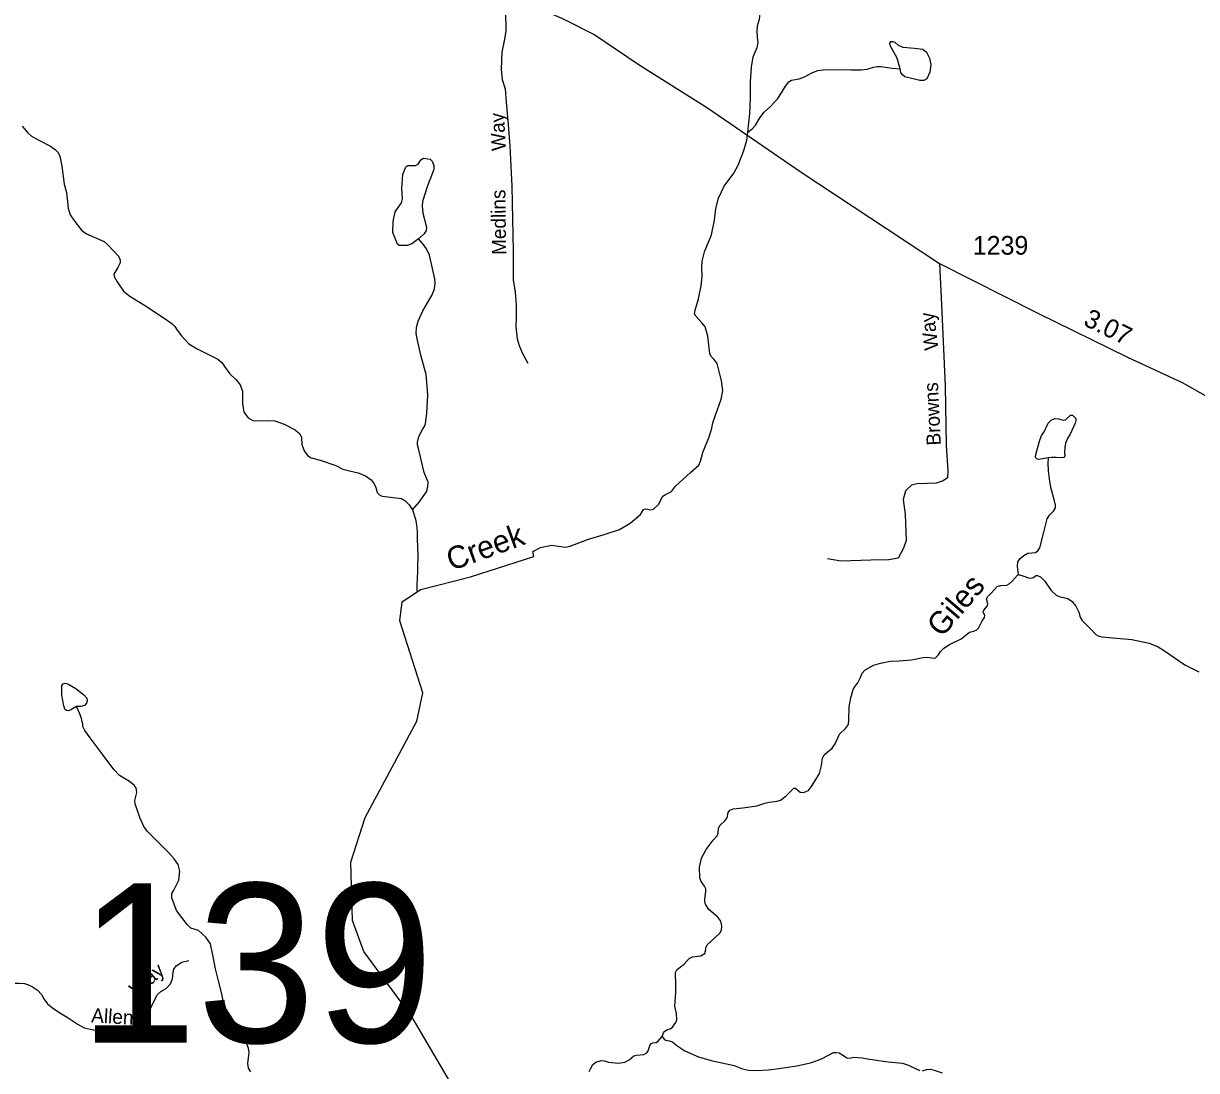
# Model space of a CAD drawing. Extents: x 2126262 to 2293712, y 749403 to 919119.
# Drawn here: x 2194296 to 2202157, y 883288 to 890305 of the extents above; entities that cross this region are included whole.
import ezdxf

# ---------------------------------------------------------------- set-up
doc = ezdxf.new("R2010")
doc.units = 0
for name, color, linetype in [('Exist Hydrographic Creek Single Shore', 7, 'Continuous'), ('Exist Hydrographic Creek Single Shore Label', 7, 'Continuous'), ('Exist Hydrographic Misc Water Feature', 7, 'Continuous'), ('Exist Road Non-System Type 51', 7, 'Continuous'), ('Exist Road Non-System Type 51 Label', 7, 'Continuous'), ('Exist Road Secondary Mileage Hundredths English Label', 7, 'Continuous'), ('Exist Road Secondary Structure Standard Bridge Number Label', 7, 'Continuous'), ('Exist Road Secondary Type 51 Attributed', 7, 'Continuous'), ('Exist Road Secondary Type 51 Number Label', 7, 'Continuous')]:
    doc.layers.add(name, color=color, linetype=linetype)

msp = doc.modelspace()

# ---------------------------------------------------------------- linework, layer by layer
at = {"layer": 'Exist Hydrographic Creek Single Shore'}
for points in [[(2199151.4, 889577), (2199164.6, 889701.5), (2199167.9, 889800.7), (2199169, 889913.7), (2199175.6, 890010.8), (2199185.5, 890080.2), (2199214.2, 890143.1), (2199219.7, 890176.1), (2199216.4, 890212.5), (2199214.1, 890250.4), (2199216.4, 890287.9), (2199229.6, 890333.1), (2199232.9, 890368.4), (2199230.7, 890408.1), (2199226.3, 890445.2), (2199215.2, 890476.1)], [(2196924.3, 886488.5), (2196959.2, 886511.7), (2197292.2, 886596.7), (2197717, 886732.9), (2197709.3, 886766), (2197761.1, 886792.4), (2197834.9, 886807.9), (2197928.5, 886795.7), (2197960.5, 886802.4), (2198075.1, 886847.6), (2198187.5, 886880.6), (2198289.9, 886913.7), (2198361.6, 886955.6), (2198432.1, 887014), (2198451.4, 887046.6), (2198467.9, 887053.2), (2198500.9, 887044.3), (2198518.6, 887049.9), (2198552.7, 887080.7), (2198580.3, 887137), (2198597.9, 887149.1), (2198638.7, 887168.9), (2198665.1, 887203.1), (2198766.5, 887295.7), (2198821.6, 887343.7), (2198833.7, 887371.2), (2198848, 887428.6), (2198891, 887535.5), (2198909.7, 887591.7), (2198915.2, 887628.1), (2198934.7, 887679.4), (2198972.2, 887787.4), (2198982.1, 887845.8), (2198974.4, 887910.9), (2198945.7, 888025.5), (2198924.8, 888052.5), (2198904.9, 888073.5), (2198895, 888092.2), (2198882.9, 888210.2), (2198864.2, 888271.6), (2198844.3, 888295.9), (2198801.4, 888342.2), (2198792.6, 888359.8), (2198798.1, 888383), (2198820.1, 888460.1), (2198837.7, 888547.2), (2198845.4, 888610.6), (2198842.1, 888671.2), (2198844.3, 888710.9), (2198860.9, 888773.4), (2198906, 888889.1), (2198927, 888986.1), (2198935.8, 889065.5), (2198954.5, 889133.8), (2198993.1, 889213.2), (2199057, 889301.9), (2199085.6, 889354.8), (2199124.9, 889452.5), (2199144.8, 889523), (2199151.4, 889577)], [(2200685.9, 886240.4), (2200695.7, 886252.4), (2200720.9, 886300.9), (2200736.2, 886323.9), (2200738.4, 886337.1), (2200728.6, 886362.2), (2200731.8, 886373.2), (2200757, 886401.7), (2200758.1, 886414.8), (2200750.5, 886449.9), (2200758.1, 886465.2), (2200784.4, 886488.2), (2200821.6, 886530.9), (2200846.2, 886539.2), (2200886.7, 886541.4), (2200902, 886549.1), (2200923.9, 886569.9), (2200957.9, 886607.1), (2200964.4, 886611.5)], [(2200964.4, 886611.5), (2201000.6, 886601), (2201032.3, 886590), (2201050.9, 886586.7), (2201065.1, 886591.1), (2201081.5, 886605.3), (2201092.5, 886606.4), (2201111.1, 886596.6), (2201141.7, 886567), (2201184.4, 886505.7), (2201216.2, 886472.8), (2201237, 886464.1), (2201293.9, 886450.9), (2201324.5, 886430.1), (2201347.5, 886400.6), (2201368.3, 886360), (2201377.5, 886325.5), (2201390.6, 886303.6), (2201450.8, 886243.4), (2201483.7, 886210.6), (2201499, 886200.7), (2201523.1, 886195.2), (2201597.5, 886188.7), (2201724.5, 886175.5), (2201840.5, 886152.5), (2201899.6, 886128.4), (2201941.9, 886101.4), (2202079.8, 886006.1), (2202172.9, 885960.1)], [(2197245.5, 883186.8), (2197174.6, 883181.2), (2196896.2, 883652.4), (2196576.4, 884085.5), (2196500.3, 884293.8), (2196489.2, 884684.4), (2196586.2, 884984.2), (2196932.3, 885629.9), (2196972.3, 885819.3), (2196819.3, 886301.4), (2196835.3, 886429.1), (2196924.3, 886488.5)], [(2198576.9, 883516.7), (2198585.3, 883540.3), (2198594.1, 883552.3), (2198611.6, 883563.3), (2198629.1, 883568.7), (2198645.5, 883579.7), (2198668.5, 883609.3), (2198674, 883629), (2198671.8, 883670.6), (2198661.9, 883718.8), (2198663, 883749.4), (2198668.5, 883813), (2198668.5, 883859), (2198665.2, 883945.9), (2198675.1, 883963.4), (2198699.1, 883983.1), (2198723.2, 884001.8), (2198757.1, 884037.9), (2198779, 884051), (2198835.9, 884057.6), (2198862.2, 884071.9), (2198867.7, 884088.3), (2198868.8, 884111.3), (2198877.5, 884129.9), (2198932.3, 884180.3), (2198962.9, 884209.3), (2198974.9, 884229), (2198977.1, 884255.3), (2198970.6, 884289.2), (2198948.7, 884315.5), (2198888.5, 884368.1), (2198868.8, 884397.7), (2198862.2, 884417.4), (2198862.2, 884436), (2198869.9, 884487), (2198869.9, 884505.6), (2198861.1, 884524.3), (2198837, 884554.9), (2198829.4, 884579), (2198827.2, 884651.3), (2198839.2, 884711.5), (2198871, 884769.6), (2198918, 884832), (2198946.1, 884860.8), (2198952.6, 884878.3), (2198953.7, 884912.3), (2198964.7, 884932), (2198999.7, 884962.7), (2199011.7, 884982.4), (2199019.4, 885017.4), (2199030.3, 885032.7), (2199052.2, 885041.5), (2199117.9, 885049.2), (2199210.9, 885061.2), (2199265.6, 885079.8), (2199293, 885087.5), (2199347.7, 885093), (2199368.5, 885099.5), (2199407.9, 885129.1), (2199458.8, 885180.6), (2199470.9, 885180.6), (2199500.4, 885154.3), (2199524.5, 885152.1), (2199556.2, 885165.2), (2199582.5, 885199.2), (2199631.8, 885279.1), (2199644.9, 885332.2), (2199650.4, 885381.4), (2199661.3, 885404.4), (2199679.9, 885419.8), (2199714.9, 885448.2), (2199735.7, 885476.7), (2199764.2, 885541.3), (2199805.8, 885579.7), (2199824.4, 885607), (2199827.7, 885636.6), (2199829.9, 885726.4), (2199839.7, 885784.8), (2199856.1, 885840.6), (2199870.4, 885863.6), (2199887.9, 885885.5), (2199903.2, 885918.4), (2199916.9, 885951.2), (2199935.5, 885971), (2199993.5, 886003.8), (2200040.6, 886018), (2200105.1, 886031.2), (2200165.3, 886034.5), (2200247.4, 886041), (2200325.1, 886055.3), (2200349.2, 886057.5), (2200398.5, 886050.9), (2200408.3, 886054.2), (2200425.8, 886071.7), (2200441.8, 886096.9), (2200464.8, 886117.7), (2200502, 886144), (2200580.8, 886180.1), (2200635.5, 886225), (2200664, 886231.6), (2200685.9, 886240.4)], [(2198087.7, 883281.2), (2198096.2, 883299.6), (2198111.8, 883328), (2198131.7, 883343.6), (2198167.1, 883354.9), (2198189.8, 883353.5), (2198216.7, 883345), (2198283.4, 883337.9), (2198327.3, 883343.6), (2198355.7, 883360.6), (2198386.9, 883386.2), (2198405.3, 883391.8), (2198453.5, 883394.7), (2198474.8, 883406), (2198483.3, 883420.2), (2198498.9, 883467), (2198514.5, 883474.1), (2198535.8, 883475.5), (2198547.1, 883482.6), (2198576.9, 883516.7)]]:
    msp.add_lwpolyline(points, dxfattribs=at)
at = {"layer": 'Exist Hydrographic Misc Water Feature'}
for points in [[(2200171.7, 890001.4), (2200152.3, 890071.2), (2200107.2, 890152.5), (2200101.4, 890172.9), (2200108.7, 890183.1), (2200120.3, 890184.5), (2200136.3, 890178.7), (2200158.1, 890159.8), (2200188.6, 890146.7), (2200268.4, 890139.5), (2200323.6, 890132.2), (2200348.3, 890111.9), (2200368.6, 890072.6), (2200375.9, 890029), (2200370.1, 889978.2), (2200351.2, 889933.1), (2200330.9, 889923), (2200303.3, 889921.5), (2200203.1, 889947.7), (2200185.7, 889962.2), (2200176.9, 889975.3)], [(2196943.4, 888861.5), (2196899.8, 888827.4), (2196869.3, 888817.2), (2196814.1, 888815.8), (2196802.5, 888824.5), (2196772, 888904.4), (2196774.9, 888978.5), (2196788, 889042.4), (2196830.1, 889103.5), (2196835.9, 889129.6), (2196833, 889199.4), (2196838.8, 889292.4), (2196859.1, 889344.7), (2196872.2, 889353.4), (2196924.5, 889351.9), (2196940.5, 889360.6), (2196959.3, 889389.7), (2196976.8, 889401.3), (2197021.8, 889395.5), (2197036.3, 889381), (2197046.5, 889353.4), (2197046.5, 889325.8), (2197004.4, 889216.8), (2196971, 889110.7), (2196968.1, 889083.1), (2196972.4, 889033.7), (2196997.1, 888939.3), (2196995.6, 888917.5), (2196981.1, 888894.2)], [(2201165.8, 887394.5), (2201099.1, 887382.9), (2201087, 887386.2), (2201079.4, 887397.1), (2201080.4, 887416.8), (2201104.5, 887506.6), (2201117.7, 887542.8), (2201135.2, 887564.7), (2201163.6, 887627.1), (2201182.2, 887645.7), (2201207.4, 887656.7), (2201232.6, 887654.5), (2201264.3, 887645.7), (2201279.6, 887647.9), (2201313.6, 887680.8), (2201325.6, 887679.7), (2201348.6, 887656.7), (2201349.7, 887643.5), (2201344.2, 887626), (2201311.4, 887552.6), (2201291.7, 887524.2), (2201279.6, 887492.4), (2201274.2, 887462.8), (2201273.1, 887431.1), (2201275.3, 887407), (2201267.6, 887397.1), (2201253.4, 887393.8), (2201217.3, 887397.1), (2201185.5, 887397.1)], [(2194650.9, 885727.6), (2194614, 885705.8), (2194598.4, 885698.7), (2194584.2, 885700.1), (2194574.3, 885710.1), (2194567.2, 885732.7), (2194554.5, 885803.7), (2194554.5, 885867.5), (2194563, 885880.3), (2194575.7, 885884.5), (2194592.7, 885878.9), (2194648, 885849.1), (2194700.5, 885805.1), (2194720.3, 885782.4), (2194723.2, 885764), (2194718.9, 885749.8), (2194704.8, 885734.2), (2194680.6, 885727.1)]]:
    msp.add_lwpolyline(points, close=True, dxfattribs=at)
for points in [[(2199151.4, 889577), (2199179.8, 889598.9), (2199201.6, 889623.6), (2199232.1, 889673), (2199259.7, 889709.4), (2199303.3, 889748.6), (2199352.7, 889802.4), (2199375.9, 889838.7), (2199403.5, 889885.2), (2199425.3, 889912.8), (2199444.1, 889924.4), (2199493.5, 889934.6), (2199531.3, 889946.2), (2199579.2, 889973.8), (2199619.9, 889989.8), (2199656.2, 889994.2), (2199740.4, 889995.6), (2199840.6, 889994.2), (2199911.8, 889994.2), (2199949.5, 889998.5), (2199991.6, 890011.6), (2200016.3, 890016), (2200042.5, 890016), (2200087.5, 890010.2), (2200120.9, 890005.8), (2200171.7, 890001.4)], [(2194288.5, 889615.6), (2194324.8, 889570.6), (2194350.9, 889550.2), (2194396, 889525.5), (2194477.3, 889481.9), (2194512.1, 889458.7), (2194528.1, 889439.8), (2194539.7, 889415.1), (2194552.8, 889348.2), (2194568.8, 889227.6), (2194584.8, 889171.7), (2194596.4, 889067.1), (2194609.4, 889022), (2194634.1, 888985.7), (2194685, 888920.3), (2194719.8, 888895.6), (2194837, 888842.5), (2194861.7, 888822.1), (2194935.8, 888743.7), (2194944.5, 888719), (2194944.5, 888701.5), (2194928.5, 888669.5), (2194900.9, 888624.5), (2194903.8, 888608.5), (2194924.1, 888572.2), (2194967.7, 888511.2), (2195009.3, 888476.9), (2195113.8, 888413), (2195259, 888317.1), (2195292.4, 888292.3), (2195311.3, 888273.5), (2195327.3, 888250.2), (2195354.9, 888211), (2195405.7, 888158.7), (2195460.9, 888123.8), (2195549.5, 888080.2), (2195598.1, 888054.8), (2195625.7, 888033), (2195644.6, 888005.4), (2195679.5, 887956), (2195720.1, 887919.7), (2195749.2, 887883.3), (2195765.1, 887839.7), (2195765.1, 887756.9), (2195772.4, 887698.8), (2195802.9, 887662.5), (2195833.4, 887645), (2195862.4, 887642.1), (2195939.4, 887645), (2195980.1, 887640.7), (2196042.5, 887618.9), (2196118, 887581.1), (2196148, 887555.5), (2196159.6, 887530.8), (2196161, 887482.9), (2196177, 887440.7), (2196198.8, 887408.8), (2196223.5, 887392.8), (2196284.5, 887378.3), (2196390.5, 887343.4), (2196435.5, 887318.7), (2196473.3, 887308.5), (2196538.6, 887292.5), (2196588, 887272.2), (2196625.8, 887246), (2196647.5, 887219.9), (2196657.7, 887194.2), (2196666.4, 887160.8), (2196683.8, 887144.8), (2196699.8, 887137.5), (2196830.5, 887121.5), (2196852.3, 887108.4), (2196881.4, 887077.9), (2196904.2, 887044.5)], [(2196904.2, 887044.5), (2196949.2, 887097.3), (2196997.1, 887167), (2197007.3, 887200.4), (2197008.7, 887230.9), (2196982.6, 887296.3), (2196971, 887341.4), (2196946.3, 887446.6), (2196936.1, 887480), (2196936.1, 887498.9), (2196944.8, 887536.7), (2196969.5, 887584.6), (2196985.5, 887609.3), (2196989.8, 887623.8), (2197000, 887690.7), (2197007.3, 887814.2), (2197004.4, 887846.7), (2196994.2, 887951.4), (2196959.3, 888080.7), (2196936.1, 888182.4), (2196928.8, 888227.4), (2196930.3, 888268.1), (2196940.5, 888308.8), (2196972.4, 888378.5), (2197034.9, 888485.2), (2197050.8, 888525.9), (2197055.2, 888563.7), (2197052.3, 888594.2), (2197037.8, 888662.5), (2197017.4, 888752.6), (2196997.1, 888794.7), (2196975.3, 888826.7), (2196943.4, 888861.5)], [(2200964.4, 886611.5), (2200956.8, 886665.6), (2200960.1, 886697.7), (2200975.4, 886719.6), (2200999.5, 886740.4), (2201027.9, 886754.6), (2201078.3, 886760.1), (2201093.6, 886771), (2201106.7, 886791.8), (2201134.1, 886894.8), (2201156, 886986), (2201172.4, 887010.1), (2201199.8, 887036.4), (2201211.8, 887058.3), (2201212.9, 887076.9), (2201203, 887115.2), (2201182.2, 887186.4), (2201174.6, 887235.7), (2201164.7, 887306.9), (2201163.6, 887357.3), (2201165.8, 887394.5)], [(2196904.2, 887044.5), (2196922.9, 886983.1), (2196931.3, 886945.2), (2196933.6, 886899.3), (2196935.8, 886847.3), (2196936.2, 886799.3), (2196938.5, 886735.3), (2196937, 886667.4), (2196937.2, 886623.4), (2196935.4, 886597.3), (2196933.8, 886577.3), (2196931.7, 886553.3), (2196931.9, 886531.3), (2196932.3, 886511.3), (2196932.3, 886501.4)], [(2195819.3, 883279), (2195805.1, 883305), (2195800.9, 883334.8), (2195809.4, 883410), (2195803.7, 883438.3), (2195783.9, 883488), (2195704.5, 883622.8), (2195650.6, 883706.5), (2195636.4, 883741.9), (2195626.5, 883802.9), (2195602.8, 883890), (2195583, 883969.5), (2195565.9, 884060.3), (2195548.9, 884136.9), (2195517.7, 884180.9), (2195469.5, 884226.3), (2195417.5, 884242.6), (2195393.4, 884266.7), (2195321.1, 884361.7), (2195291.3, 884445.4), (2195291.3, 884475.2), (2195304.1, 884497.9), (2195336.7, 884563.2), (2195345.2, 884624.2), (2195332.4, 884668.2), (2195306.9, 884706.5), (2195270, 884746.2), (2195128.3, 884889.9), (2195102.7, 884922.5), (2195075.8, 884983.5), (2195046, 885074.3), (2195043.2, 885098.5), (2195056, 885150.9), (2195051.7, 885182.2), (2195038.9, 885200.6), (2195006.3, 885224.7), (2194941.1, 885265.9), (2194901.8, 885306.3), (2194818.2, 885419.8), (2194744.5, 885517.7), (2194707.6, 885565.9), (2194694.8, 885592.9), (2194694.8, 885609.9), (2194684.9, 885646.8), (2194675, 885679.4), (2194650.9, 885727.6)], [(2198576.9, 883516.7), (2198590.7, 883498.2), (2198601.7, 883490.8), (2198622.7, 883488.1), (2198644.7, 883479.9), (2198674.8, 883457), (2198727.8, 883421.3), (2198819.3, 883379.2), (2198905.2, 883356.4), (2199059.1, 883321.1), (2199114, 883300), (2199154.2, 883291.8), (2199210, 883288.1), (2199288.6, 883293.6), (2199358.1, 883302.8), (2199479.6, 883319.2), (2199569.6, 883339.4), (2199622.6, 883356.7), (2199648.2, 883369.6), (2199725, 883408), (2199742.4, 883408.9), (2199763.4, 883406.1), (2199790.8, 883389.7), (2199813.7, 883372.3), (2199831.9, 883370.5), (2199860.3, 883376.9), (2199917.4, 883374.1), (2199952.2, 883366.8), (2200090.2, 883347.6), (2200187.1, 883336.6), (2200220.9, 883327.5), (2200303.2, 883288.1)], [(2200321.5, 883285.4), (2200348.9, 883294.6), (2200373.6, 883297.3), (2200406.5, 883289.1), (2200453.1, 883272.6)]]:
    msp.add_lwpolyline(points, dxfattribs=at)
at = {"layer": 'Exist Road Non-System Type 51'}
for points in [[(2197524.6, 890378), (2197529, 890299.6), (2197529, 890256), (2197520.3, 890199.4), (2197502.8, 890112.2), (2197498.5, 889998.9), (2197505, 889929.2), (2197524.6, 889866), (2197531.2, 889776.7), (2197544.2, 889628.5), (2197555.1, 889482.5), (2197557.3, 889436.8), (2197568.2, 889213.4), (2197572.5, 888993.4), (2197579.1, 888777.6), (2197579.1, 888585.9), (2197592.1, 888503.1), (2197598.7, 888418.1), (2197598.7, 888333.2), (2197596.5, 888272.1), (2197605.2, 888191.5), (2197618.3, 888145.8), (2197640, 888093.5), (2197677.1, 888028.1)], [(2200434.5, 888696.7), (2200450.7, 888372.3), (2200473, 887874.2), (2200478.6, 887477.9), (2200491.8, 887306.7), (2200489, 887260.7), (2200459.7, 887239.8), (2200413.7, 887223), (2200353.7, 887221.6), (2200282.6, 887218.8), (2200247.8, 887210.4), (2200207.3, 887172.8), (2200190.6, 887115.5), (2200204.5, 887013.7), (2200211.5, 886839.2), (2200194.8, 886788.9), (2200158.5, 886722), (2200094.4, 886710.8), (2199974.4, 886708), (2199773.6, 886702.4), (2199684.4, 886716.4)], [(2194930.9, 883534.7), (2194982, 883527.2), (2195035.5, 883523.4), (2195079, 883527.2), (2195100.2, 883525.9), (2195112.7, 883532.2), (2195116.4, 883542.1), (2195123.9, 883560.8), (2195128.8, 883621.8), (2195133.8, 883662.9), (2195155, 883719), (2195194.8, 883797.4), (2195217.6, 883817.3), (2195253.7, 883838.5), (2195282.3, 883868.4), (2195296, 883903.3), (2195298.5, 883944.4), (2195304.7, 883966.8), (2195319.6, 883990.4), (2195357, 884015.4), (2195405.5, 884026.6)], [(2194021.3, 883831), (2194089.1, 883844.7), (2194140.1, 883860.9), (2194178.7, 883869.7), (2194222.3, 883873.4), (2194267.1, 883873.4), (2194304.4, 883870.9), (2194330.5, 883863.4), (2194356.7, 883849.7), (2194391.5, 883826.1), (2194416.4, 883798.7), (2194432.6, 883768.8), (2194457.5, 883735.2), (2194489.9, 883707.8), (2194539.6, 883674.1), (2194595.6, 883641.8), (2194662.9, 883596.9), (2194703.9, 883573.3), (2194742.5, 883564.5), (2194782.3, 883559.6)], [(2194782.3, 883559.6), (2194853.8, 883543.4), (2194930.9, 883534.7)]]:
    msp.add_lwpolyline(points, dxfattribs=at)
at = {"layer": 'Exist Road Secondary Type 51 Attributed'}
msp.add_lwpolyline([(2197550.1, 890473.5), (2197648.7, 890448.4), (2197908.1, 890336.7), (2198124.9, 890228.6), (2198423.4, 890027.7), (2198879.8, 889738.3), (2199507.4, 889308.4), (2200434.5, 888696.7), (2201088.6, 888364.5), (2201694.7, 888069), (2202062, 887899.2), (2202586.3, 887600.5)], dxfattribs=at)

# ---------------------------------------------------------------- texts
at = {"layer": 'Exist Hydrographic Creek Single Shore Label'}
for s, rotation, p in [('Creek', 19.85727, (2197164, 886635)), ('Giles', 49.42762, (2200450.9, 886184.8))]:
    msp.add_text(s, height=150, rotation=rotation, dxfattribs=at).set_placement(p)
at = {"layer": 'Exist Road Non-System Type 51 Label'}
for s, rotation, p in [('Way', 92.92118, (2197529.5, 889453.5)), ('Medlins', 90.78141, (2197531.5, 888754.3)), ('Way', 97.16351, (2200429.3, 888121.5)), ('Browns', 92.74339, (2200444.5, 887478.8)), ('Way', 40.36026, (2195055.8, 883779.5)), ('Allens', 356.42019, (2194748.8, 883612.1))]:
    msp.add_text(s, height=95, rotation=rotation, dxfattribs=at).set_placement(p)
at = {"layer": 'Exist Road Secondary Mileage Hundredths English Label'}
msp.add_text('3.07', height=125, rotation=334.00733, dxfattribs=at).set_placement((2201392.4, 888285.9))
at = {"layer": 'Exist Road Secondary Structure Standard Bridge Number Label'}
msp.add_text('139', height=1066.27, dxfattribs=at).set_placement((2194666.4, 883475.6))
at = {"layer": 'Exist Road Secondary Type 51 Number Label'}
msp.add_text('1239', height=125, dxfattribs=at).set_placement((2200658.1, 888755.4))

doc.saveas('drawing.dxf')
